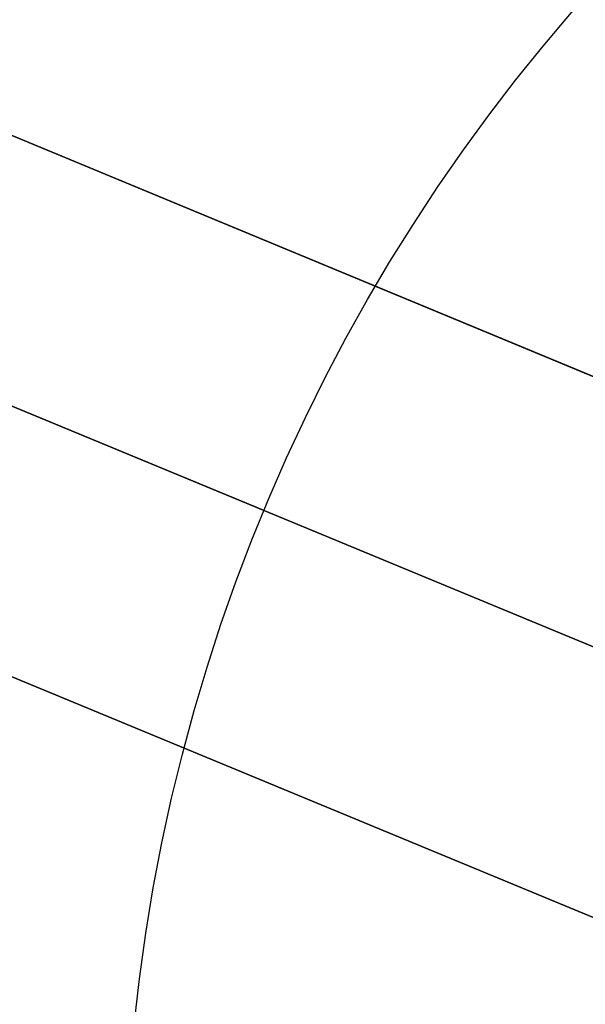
# Model space of a CAD drawing. Extents: x -3378 to 3007, y -425 to 173.
# Tile 280 of 396: x 1062.91 to 1066.31, y -277.83 to -271.92. Entities that reach past the tile are written whole.
import ezdxf

# ---------------------------------------------------------------- set-up
doc = ezdxf.new("R2010")
doc.units = 0
doc.layers.add('PREDEFINITO', color=7, linetype='CONTINUOUS')

msp = doc.modelspace()

# ---------------------------------------------------------------- linework, layer by layer
at = {"layer": 'PREDEFINITO'}
for p, q in [((1075.1162, -277.6884, 2348.5415), (1061.3275, -271.977, 2348.5415)), ((1075.1162, -277.6884, 2572.0831), (1061.3275, -271.977, 2572.0831)), ((1075.1162, -277.6884, 2795.6246), (1061.3275, -271.977, 2795.6246)), ((1061.3275, -271.977, 2125), (1075.1162, -277.6884, 2125)), ((1061.3275, -271.977, 3019.1661), (1075.1162, -277.6884, 3019.1661)), ((1060.684, -273.334, 1255), (1088.4004, -284.8145, 1255)), ((1060.684, -273.334, 3155), (1088.4004, -284.8145, 3155)), ((1060.684, -273.334, 2123.5), (1074.5422, -279.0743, 2123.5)), ((1060.684, -273.334, 2126.5), (1074.5422, -279.0743, 2126.5)), ((1074.5422, -279.0743, 2347.0415), (1060.684, -273.334, 2347.0415)), ((1074.5422, -279.0743, 2350.0415), (1060.684, -273.334, 2350.0415)), ((1074.5422, -279.0743, 2570.5831), (1060.684, -273.334, 2570.5831)), ((1074.5422, -279.0743, 2573.5831), (1060.684, -273.334, 2573.5831)), ((1074.5422, -279.0743, 2797.1246), (1060.684, -273.334, 2797.1246)), ((1074.5422, -279.0743, 2794.1246), (1060.684, -273.334, 2794.1246)), ((1060.684, -273.334, 3020.6661), (1074.5422, -279.0743, 3020.6661)), ((1060.684, -273.334, 3017.6661), (1074.5422, -279.0743, 3017.6661)), ((1071.3086, -277.7349, 3155), (1060.684, -273.334, 3155)), ((1064.3795, -274.8647, 3175), (1060.684, -273.334, 3175)), ((1071.3086, -277.7349, 1255), (1060.684, -273.334, 1255)), ((1064.3795, -274.8647, 1235), (1060.684, -273.334, 1235)), ((1060.1794, -274.7486, 2125), (1073.9682, -280.4601, 2125)), ((1060.1794, -274.7486, 3019.1661), (1073.9682, -280.4601, 3019.1661)), ((1073.9682, -280.4601, 2348.5415), (1060.1794, -274.7486, 2348.5415)), ((1073.9682, -280.4601, 2572.0831), (1060.1794, -274.7486, 2572.0831)), ((1073.9682, -280.4601, 2795.6246), (1060.1794, -274.7486, 2795.6246))]:
    msp.add_line(p, q, dxfattribs=at)
for centre, radius in [((1074.5422, -279.0743, 1255), 15), ((1074.5422, -279.0743, 3155), 15), ((1074.5422, -279.0743, 2205), 15), ((1074.5422, -279.0743, 3175), 11), ((1074.5422, -279.0743, 3171), 11), ((1074.5422, -279.0743, 3173), 11), ((1074.5422, -279.0743, 1235), 11), ((1074.5422, -279.0743, 1239), 11), ((1074.5422, -279.0743, 1237), 11)]:
    msp.add_circle(centre, radius, dxfattribs=at)
at = {"layer": 'PREDEFINITO', "extrusion": (1.98052e-14, 8.20358e-15, -1)}
for centre in [(-1074.5422, -279.0743, -3155), (-1074.5422, -279.0743, -3175), (-1074.5422, -279.0743, -3165)]:
    msp.add_circle(centre, 15, dxfattribs=at)
at = {"layer": 'PREDEFINITO', "extrusion": (-1.98052e-14, -8.20358e-15, -1)}
for centre in [(-1074.5422, -279.0743, -1255), (-1074.5422, -279.0743, -1235), (-1074.5422, -279.0743, -1245)]:
    msp.add_circle(centre, 15, dxfattribs=at)

doc.saveas('drawing.dxf')
